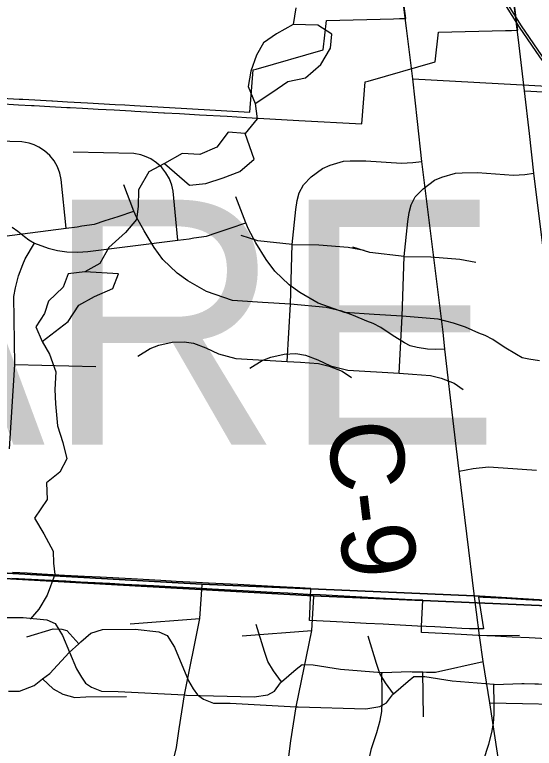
# Model space of a CAD drawing. Extents: x -38.2 to 41.9, y -4 to 24.9.
# Drawn here: x 6.989 to 7.391, y 16.193 to 16.76 of the extents above; entities that cross this region are included whole.
import ezdxf

# ---------------------------------------------------------------- set-up
doc = ezdxf.new("R2010")
doc.units = 0
for name, color, linetype in [('Default', 7, 'Continuous'), ('GM_X_City_Street', 7, 'Continuous'), ('GM_X_County_Road', 7, 'Continuous'), ('GM_X_County_Road_Text', 7, 'Continuous'), ('GM_X_County_Text', 7, 'Continuous'), ('GM_X_Interchange_Ramps', 7, 'Continuous'), ('GM_X_Interstate_Location', 7, 'Continuous'), ('GM_X_Minor_Lake', 7, 'Continuous'), ('GM_X_Minor_River', 7, 'Continuous'), ('GM_X_Rail_Line', 7, 'Continuous'), ('GM_X_State_Location', 7, 'Continuous'), ('GM_X_Township_Road', 7, 'Continuous'), ('GM_X_Township_Road_Text', 7, 'Continuous'), ('SH_Cut_Line', 7, 'Continuous')]:
    doc.layers.add(name, color=color, linetype=linetype)

msp = doc.modelspace()

# ---------------------------------------------------------------- linework, layer by layer
at = {"layer": 'Default'}
msp.add_lwpolyline([(6.97933, 16.69553), (6.99259, 16.6948), (6.99546, 16.69464), (7.00463, 16.69413), (7.01782, 16.69341), (7.01822, 16.69338), (7.02987, 16.69274), (7.04532, 16.69189), (7.06678, 16.69069), (7.07428, 16.69029), (7.08172, 16.68972), (7.12215, 16.68746), (7.1708, 16.68474), (7.17333, 16.7173), (7.17562, 16.71789), (7.22739, 16.73286), (7.22997, 16.75556), (7.28174, 16.75689), (7.28648, 16.75702), (7.29124, 16.75714), (7.29009, 16.76659)], dxfattribs=at)
at = {"layer": 'GM_X_City_Street'}
for p, q in [((7.07824, 16.28899), (7.13209, 16.2931)), ((7.3481, 16.2799), (7.37917, 16.28011)), ((7.305, 16.21713), (7.30448, 16.2518))]:
    msp.add_line(p, q, dxfattribs=at)
for points in [[(7.12015, 16.234), (7.13209, 16.2931), (7.13379, 16.31921)], [(6.97037, 16.29379), (6.99561, 16.29401), (7.01399, 16.29199), (7.0204, 16.28914), (7.02609, 16.28009), (7.0368, 16.25416), (7.04056, 16.24787), (7.04387, 16.24319), (7.04841, 16.24), (7.05622, 16.23685), (7.06902, 16.23672), (7.12015, 16.234), (7.12169, 16.23392), (7.174, 16.23244), (7.18467, 16.23414), (7.18975, 16.23697), (7.1944, 16.24331), (7.19527, 16.24405), (7.20667, 16.25393), (7.2111, 16.25754), (7.21961, 16.25739), (7.24069, 16.254), (7.27269, 16.25141), (7.27345, 16.25135), (7.29457, 16.25202), (7.29622, 16.25199)], [(7.19527, 16.24405), (7.1891, 16.25264), (7.18478, 16.25978), (7.18217, 16.26747), (7.17559, 16.28852)], [(7.35608, 16.22779), (7.43162, 16.22623), (7.44535, 16.22543), (7.45443, 16.22725), (7.45763, 16.22908), (7.45835, 16.23529), (7.45993, 16.25827), (7.46109, 16.26891), (7.46207, 16.27093), (7.46367, 16.27424), (7.46885, 16.27754), (7.47914, 16.27811), (7.51244, 16.27519), (7.57557, 16.26965)], [(7.29622, 16.25199), (7.30448, 16.2518), (7.30739, 16.25174), (7.31428, 16.25158), (7.35116, 16.25995)], [(7.25392, 16.10467), (7.25412, 16.11235), (7.25423, 16.12972), (7.25356, 16.14249), (7.25448, 16.15227), (7.25737, 16.16199), (7.25944, 16.16954), (7.2606, 16.17378), (7.26487, 16.19261), (7.26886, 16.20503), (7.27137, 16.21419), (7.27268, 16.22132), (7.27297, 16.2283), (7.27309, 16.23584), (7.27269, 16.25141)], [(7.14664, 16.08913), (7.13702, 16.10454), (7.12892, 16.11935), (7.12538, 16.12583), (7.12198, 16.13206), (7.11612, 16.14358), (7.1126, 16.15493), (7.11026, 16.16511), (7.11045, 16.1786), (7.11404, 16.1934), (7.11603, 16.20778), (7.12015, 16.234)]]:
    msp.add_lwpolyline(points, dxfattribs=at)
at = {"layer": 'GM_X_County_Road'}
for p, q in [((7.34588, 16.29804), (7.34439, 16.31014)), ((7.3481, 16.2799), (7.34588, 16.29804)), ((7.35116, 16.25995), (7.3481, 16.2799))]:
    msp.add_line(p, q, dxfattribs=at)
for points in [[(7.29179, 16.74969), (7.29106, 16.75558), (7.28432, 16.80986), (7.28002, 16.84599), (7.27861, 16.85767)], [(6.97655, 16.69126), (6.99194, 16.69042), (7.00192, 16.68986), (7.00404, 16.68975), (7.01609, 16.68908), (7.02929, 16.68835), (7.03187, 16.68821), (7.04137, 16.68769), (7.04969, 16.68723), (7.05343, 16.68702), (7.06581, 16.68634), (7.07907, 16.68561), (7.08194, 16.68545), (7.09111, 16.68494), (7.10429, 16.68422), (7.1047, 16.68419), (7.11635, 16.68355), (7.1318, 16.6827), (7.15326, 16.6815), (7.16076, 16.6811), (7.1682, 16.68053), (7.20863, 16.67827), (7.25728, 16.67556), (7.25981, 16.70812), (7.2621, 16.7087), (7.31387, 16.72367), (7.31645, 16.74637), (7.36822, 16.7477), (7.37295, 16.74783), (7.37771, 16.74795), (7.37657, 16.7574), (7.37126, 16.80128)], [(7.34439, 16.31014), (7.33243, 16.40712), (7.32836, 16.44166), (7.32147, 16.50135), (7.32023, 16.51445), (7.30374, 16.64655), (7.30036, 16.67738), (7.29662, 16.7104), (7.29179, 16.74969)], [(7.3998, 16.30674), (7.38406, 16.30764), (7.36846, 16.3085), (7.35116, 16.30945), (7.34749, 16.30958), (7.3514, 16.28521), (7.34226, 16.28506), (7.34051, 16.28515), (7.33467, 16.28546), (7.3266, 16.28588), (7.31381, 16.28654), (7.30023, 16.28724), (7.28687, 16.28793), (7.2739, 16.2886), (7.26073, 16.28928), (7.24747, 16.28997), (7.23284, 16.29072), (7.21679, 16.29155), (7.21702, 16.29639), (7.21798, 16.3164), (7.20951, 16.31684), (7.18909, 16.31789), (7.16159, 16.3193), (7.13871, 16.32049), (7.12947, 16.32096), (7.11371, 16.32181), (7.10197, 16.32244), (7.07924, 16.32368), (7.05518, 16.32498), (7.04287, 16.32565), (7.02751, 16.32648), (7.00991, 16.32744), (6.99865, 16.32805), (6.98738, 16.32866)], [(7.40028, 16.27735), (7.3867, 16.27805), (7.37335, 16.27874), (7.36038, 16.27941), (7.34721, 16.28009), (7.33395, 16.28078), (7.31932, 16.28154), (7.30327, 16.28237), (7.3035, 16.2872), (7.30445, 16.30721), (7.29599, 16.30765), (7.27557, 16.3087), (7.24806, 16.31012), (7.22519, 16.3113), (7.21595, 16.31177), (7.20019, 16.31262), (7.18844, 16.31326), (7.16572, 16.31449), (7.14166, 16.31579), (7.12935, 16.31646), (7.11398, 16.31729), (7.09639, 16.31825), (7.08513, 16.31886), (7.07386, 16.31947), (7.0625, 16.32009), (7.03991, 16.32131), (7.02865, 16.32192), (7.01729, 16.32251), (6.98674, 16.3241)], [(7.59038, 14.84021), (7.55649, 15.02802), (7.52785, 15.18674), (7.51454, 15.26526), (7.50646, 15.31291), (7.49605, 15.3743), (7.49088, 15.40438), (7.46181, 15.57379), (7.44936, 15.64634), (7.42979, 15.76035), (7.42836, 15.76867), (7.42112, 15.81089), (7.4096, 15.87799), (7.39348, 15.98334), (7.37339, 16.1146), (7.35608, 16.22779), (7.35116, 16.25995)]]:
    msp.add_lwpolyline(points, dxfattribs=at)
at = {"layer": 'GM_X_Interchange_Ramps'}
for points in [[(5.68741, 16.39544), (5.98531, 16.37641), (6.41299, 16.36022), (6.42632, 16.3595), (7.13357, 16.31975), (7.34417, 16.31068), (7.5793, 16.29614), (7.69014, 16.28944), (7.96963, 16.27524), (8.9, 16.22718), (8.9, 17.70631), (8.9, 17.90934), (8.9, 20.9), (5.12429, 20.9)], [(5.77389, 16.38625), (6.07178, 16.36722), (6.49947, 16.35103), (6.5128, 16.35031), (7.22005, 16.31056), (7.43065, 16.30149), (7.66578, 16.28695), (7.77662, 16.28025), (8.0561, 16.26605), (8.9, 16.22246), (8.9, 20.9), (5.21137, 20.9)], [(6.31263, 14.1), (8.89843, 14.1), (8.9, 14.11944), (8.9, 16.22718), (7.96963, 16.27524), (7.69014, 16.28944), (7.5793, 16.29614), (7.34417, 16.31068), (7.13357, 16.31975), (6.42632, 16.3595)], [(6.39951, 14.1), (8.9, 14.1), (8.9, 16.22246), (8.0561, 16.26605), (7.77662, 16.28025), (7.66578, 16.28695), (7.43065, 16.30149), (7.22005, 16.31056), (6.5128, 16.35031)]]:
    msp.add_lwpolyline(points, dxfattribs=at)
at = {"layer": 'GM_X_Interstate_Location'}
msp.add_line((7.16471, 16.2798), (7.21856, 16.28391), dxfattribs=at)
for points in [[(7.20663, 16.22481), (7.21856, 16.28391), (7.22027, 16.31002)], [(6.98416, 16.23692), (6.99275, 16.23696), (7.00402, 16.24138), (7.01062, 16.2464), (7.01627, 16.25069), (7.03113, 16.26684), (7.03856, 16.27359), (7.0402, 16.27508), (7.04785, 16.28183), (7.05685, 16.2846), (7.08208, 16.28482), (7.10047, 16.2828), (7.10688, 16.27995), (7.11256, 16.2709), (7.12328, 16.24497), (7.12704, 16.23868), (7.13035, 16.234), (7.13489, 16.23081), (7.1427, 16.22766), (7.1555, 16.22753), (7.20663, 16.22481), (7.20817, 16.22473), (7.26047, 16.22325), (7.27115, 16.22495), (7.27623, 16.22778), (7.28088, 16.23412), (7.28174, 16.23486), (7.29315, 16.24474), (7.29758, 16.24835), (7.30608, 16.2482), (7.32717, 16.24481), (7.35917, 16.24223), (7.35992, 16.24216), (7.38105, 16.24283), (7.3827, 16.2428)], [(6.99839, 16.27892), (7.01882, 16.28507), (7.02555, 16.28476), (7.02927, 16.28385), (7.03856, 16.27359)], [(7.28174, 16.23486), (7.27557, 16.24345), (7.27126, 16.2506), (7.26865, 16.25828), (7.26207, 16.27933)], [(7.3827, 16.2428), (7.39096, 16.24261), (7.39386, 16.24255), (7.40076, 16.24239), (7.43763, 16.25076)], [(7.01062, 16.2464), (7.01884, 16.23876), (7.02636, 16.23458), (7.03549, 16.23207), (7.04409, 16.23248), (7.07539, 16.23269)], [(7.3404, 16.09548), (7.3406, 16.10316), (7.34071, 16.12053), (7.34003, 16.1333), (7.34096, 16.14309), (7.34385, 16.1528), (7.34592, 16.16035), (7.34708, 16.16459), (7.35135, 16.18342), (7.35534, 16.19584), (7.35784, 16.20501), (7.35916, 16.21213), (7.35945, 16.21911), (7.35956, 16.22665), (7.35917, 16.24223)], [(7.23312, 16.07994), (7.2235, 16.09535), (7.2154, 16.11017), (7.21186, 16.11664), (7.20845, 16.12287), (7.2026, 16.13439), (7.19908, 16.14575), (7.19674, 16.15592), (7.19693, 16.16941), (7.20052, 16.18421), (7.20251, 16.19859), (7.20663, 16.22481)]]:
    msp.add_lwpolyline(points, dxfattribs=at)
at = {"layer": 'GM_X_Minor_Lake'}
for points in [[(7.20431, 16.7523), (7.19144, 16.7451), (7.18123, 16.73827), (7.17593, 16.72879), (7.1714, 16.71627), (7.16951, 16.70451), (7.17482, 16.69123)], [(7.17482, 16.69123), (7.18768, 16.69994), (7.20017, 16.70829), (7.21379, 16.71131), (7.22552, 16.72155), (7.23308, 16.73407), (7.23421, 16.74507), (7.22323, 16.75191), (7.20431, 16.7523)], [(7.16726, 16.66808), (7.15401, 16.66923), (7.14532, 16.65747), (7.13207, 16.65179), (7.11845, 16.65255), (7.10483, 16.64497)], [(7.10483, 16.64497), (7.12414, 16.62827), (7.13663, 16.6294), (7.15025, 16.63394), (7.16311, 16.63887), (7.17408, 16.64835), (7.16726, 16.66808)], [(7.04318, 16.56115), (7.03032, 16.55964), (7.02654, 16.5494), (7.01519, 16.5384), (7.01217, 16.52891), (7.00536, 16.51867), (7.01029, 16.50729)], [(7.01029, 16.50729), (7.03033, 16.52283), (7.03865, 16.53535), (7.05076, 16.54217), (7.06476, 16.54824), (7.0693, 16.55962), (7.04318, 16.56115)]]:
    msp.add_lwpolyline(points, dxfattribs=at)
at = {"layer": 'GM_X_Minor_River'}
for points in [[(7.20619, 16.7652), (7.20431, 16.7523), (7.19144, 16.7451), (7.18123, 16.73827), (7.17593, 16.72879), (7.1714, 16.71627), (7.16951, 16.70451), (7.17482, 16.69123), (7.17634, 16.67946), (7.16726, 16.66808), (7.15401, 16.66923), (7.14532, 16.65747), (7.13207, 16.65179), (7.11845, 16.65255), (7.10483, 16.64497), (7.09272, 16.63853), (7.08478, 16.62449), (7.08441, 16.61159), (7.08328, 16.60173), (7.07458, 16.59149), (7.06172, 16.58011), (7.05491, 16.56759), (7.04318, 16.56115), (7.03032, 16.55964), (7.02654, 16.5494), (7.01519, 16.5384), (7.01217, 16.52891), (7.00536, 16.51867), (7.01029, 16.50729), (7.01597, 16.49742), (7.02089, 16.48376), (7.02014, 16.4701), (7.02053, 16.45909), (7.02205, 16.44202), (7.02622, 16.42912), (7.02925, 16.41659), (7.02396, 16.40635), (7.01375, 16.39801), (7.01413, 16.38511), (7.0043, 16.37069), (7.01149, 16.35855), (7.01869, 16.34526), (7.01907, 16.33578), (7.02014, 16.32704)], [(7.02014, 16.32704), (7.0141, 16.3112), (7.0076, 16.30023), (7.00113, 16.29269)]]:
    msp.add_lwpolyline(points, dxfattribs=at)
at = {"layer": 'GM_X_Rail_Line'}
for points in [[(7.77212, 16.2848), (7.74509, 16.32078), (7.6867, 16.3885), (7.53404, 16.56222), (7.48928, 16.61305), (7.45104, 16.65707), (7.42836, 16.68553), (7.41265, 16.70628), (7.3965, 16.72851), (7.38079, 16.75148), (7.35366, 16.79461), (7.31943, 16.85583), (7.2966, 16.90385), (7.27896, 16.94535), (7.268, 16.97454), (7.24458, 17.03946), (7.20486, 17.15166), (7.17625, 17.23332), (6.99396, 17.75127), (6.93481, 17.91807), (6.82557, 18.22801), (6.69338, 18.60251)], [(7.7706, 16.28366), (7.74361, 16.31959), (7.68526, 16.38726), (7.53261, 16.56097), (7.48784, 16.61181), (7.44957, 16.65586), (7.42686, 16.68437), (7.41112, 16.70515), (7.39494, 16.72742), (7.37919, 16.75045), (7.35203, 16.79365), (7.31773, 16.85496), (7.29487, 16.90307), (7.2772, 16.94465), (7.26621, 16.97389), (7.24279, 17.03883), (7.20306, 17.15103), (7.17446, 17.2327), (6.99217, 17.75064), (6.93302, 17.91744), (6.82378, 18.22738), (6.69158, 18.60188)]]:
    msp.add_lwpolyline(points, dxfattribs=at)
at = {"layer": 'GM_X_State_Location'}
msp.add_line((6.98916, 16.48947), (7.05171, 16.488), dxfattribs=at)
for points in [[(7.3831, 16.70121), (7.70828, 16.6835), (7.97054, 16.66922), (7.97665, 16.66895), (7.98293, 16.66871), (8.03382, 16.66596), (8.06148, 16.66436), (8.07237, 16.66499), (8.0785, 16.66638), (8.08778, 16.6701), (8.09744, 16.67689), (8.10869, 16.68821), (8.11563, 16.69857), (8.13633, 16.73551), (8.1589, 16.77721)], [(7.11519, 16.58575), (7.11146, 16.62347), (7.11046, 16.62818), (7.10861, 16.6331), (7.10593, 16.63781), (7.10265, 16.64192), (7.09864, 16.64558), (7.09423, 16.64847), (7.09057, 16.65022), (7.08658, 16.65156), (7.08106, 16.65256), (7.03414, 16.65368)], [(7.28619, 16.48269), (7.28856, 16.5269), (7.29003, 16.57315), (7.29288, 16.60011), (7.29383, 16.60709), (7.29541, 16.61311), (7.29858, 16.61914), (7.30457, 16.62539), (7.31339, 16.63195), (7.3192, 16.6345), (7.32964, 16.63744), (7.33474, 16.63785), (7.34678, 16.6379), (7.37441, 16.63602), (7.38318, 16.63644), (7.39022, 16.63736)], [(7.39449, 16.49231), (7.38644, 16.49356), (7.38108, 16.49467), (7.37682, 16.49719), (7.36719, 16.50303), (7.35852, 16.50886), (7.35252, 16.51202), (7.34772, 16.51371), (7.33731, 16.5183), (7.32818, 16.52148), (7.31617, 16.52449), (7.28856, 16.5269), (7.26694, 16.52821), (7.24396, 16.52969), (7.22367, 16.53688), (7.20928, 16.54507), (7.20107, 16.55102), (7.19009, 16.56159), (7.18335, 16.57071), (7.17548, 16.58357), (7.16972, 16.59421), (7.16771, 16.59894), (7.15996, 16.61916)], [(6.98716, 16.59582), (6.99146, 16.59255), (6.99669, 16.58842), (6.99988, 16.58588), (7.00425, 16.58328), (7.01503, 16.57949), (7.02215, 16.57774), (7.02933, 16.5767), (7.03772, 16.57635), (7.0455, 16.57685), (7.11519, 16.58575), (7.12374, 16.58678), (7.12747, 16.58759), (7.13716, 16.58888), (7.14555, 16.59168), (7.15547, 16.59483), (7.16771, 16.59894)], [(6.98508, 16.42419), (6.98916, 16.48947), (6.98849, 16.5421), (6.98961, 16.54877), (6.992, 16.55802), (6.99525, 16.56687), (6.99718, 16.5711), (7.00425, 16.58328)], [(7.29003, 16.57315), (7.26339, 16.57601), (7.2504, 16.58013)], [(7.29003, 16.57315), (7.31063, 16.57283), (7.33314, 16.57093), (7.34551, 16.56871)], [(7.17067, 16.48672), (7.18032, 16.49269), (7.18693, 16.49522), (7.19724, 16.49755), (7.20638, 16.49794), (7.21378, 16.49678), (7.2233, 16.49315), (7.23302, 16.48856), (7.2464, 16.48508), (7.28619, 16.48269), (7.29645, 16.48214), (7.31039, 16.48104), (7.31863, 16.47902), (7.32854, 16.47517), (7.33568, 16.47022)]]:
    msp.add_lwpolyline(points, dxfattribs=at)
at = {"layer": 'GM_X_Township_Road'}
for points in [[(7.29662, 16.7104), (7.62181, 16.69269), (7.88406, 16.67841), (7.89018, 16.67814), (7.89645, 16.6779), (7.94735, 16.67515), (7.975, 16.67355), (7.9859, 16.67418), (7.99202, 16.67557), (8.0013, 16.67929), (8.01096, 16.68608), (8.02221, 16.6974), (8.02915, 16.70776), (8.04985, 16.7447), (8.07242, 16.7864)], [(7.02871, 16.59494), (7.02499, 16.63266), (7.02399, 16.63737), (7.02213, 16.64229), (7.01946, 16.647), (7.01617, 16.65111), (7.01216, 16.65476), (7.00776, 16.65766), (7.00409, 16.65941), (7.00011, 16.66075), (6.99458, 16.66175), (6.94766, 16.66287)], [(7.19971, 16.49188), (7.20208, 16.53609), (7.20355, 16.58234), (7.2064, 16.6093), (7.20735, 16.61628), (7.20894, 16.6223), (7.21211, 16.62833), (7.2181, 16.63458), (7.22691, 16.64114), (7.23272, 16.64369), (7.24317, 16.64663), (7.24826, 16.64703), (7.2603, 16.64708), (7.28793, 16.64521), (7.2967, 16.64563), (7.30374, 16.64655)], [(7.32147, 16.50135), (7.31433, 16.50103), (7.30801, 16.5015), (7.29997, 16.50275), (7.2946, 16.50386), (7.29034, 16.50638), (7.28072, 16.51222), (7.27204, 16.51805), (7.26604, 16.52121), (7.26124, 16.5229), (7.25084, 16.52749), (7.24171, 16.53067), (7.22969, 16.53368), (7.20208, 16.53609), (7.18046, 16.5374), (7.15748, 16.53888), (7.13719, 16.54607), (7.1228, 16.55426), (7.11459, 16.56021), (7.10361, 16.57078), (7.09687, 16.5799), (7.089, 16.59276), (7.08324, 16.6034), (7.08123, 16.60813), (7.07348, 16.62835)], [(6.95902, 16.58604), (7.02871, 16.59494), (7.03726, 16.59596), (7.04099, 16.59678), (7.05068, 16.59806), (7.05907, 16.60087), (7.06899, 16.60402), (7.08123, 16.60813)], [(7.20355, 16.58234), (7.17692, 16.5852), (7.16392, 16.58932)], [(7.20355, 16.58234), (7.22415, 16.58202), (7.24667, 16.58012), (7.25903, 16.5779)], [(7.0842, 16.49591), (7.09384, 16.50188), (7.10046, 16.50441), (7.11077, 16.50674), (7.11991, 16.50713), (7.1273, 16.50596), (7.13682, 16.50234), (7.14654, 16.49775), (7.15992, 16.49426), (7.19971, 16.49188), (7.20997, 16.49133), (7.22391, 16.49023), (7.23216, 16.48821), (7.24206, 16.48436), (7.24921, 16.47941)], [(7.33243, 16.40712), (7.34334, 16.4091), (7.35524, 16.41045), (7.36639, 16.40957), (7.3922, 16.40783)]]:
    msp.add_lwpolyline(points, dxfattribs=at)
at = {"layer": 'GM_X_Township_Road_Text'}
for points in [[(7.37827, 16.7405), (7.37754, 16.74639), (7.3708, 16.80068), (7.3665, 16.8368), (7.36509, 16.84848)], [(7.43087, 16.30095), (7.4189, 16.39793), (7.41483, 16.43247), (7.40795, 16.49216), (7.40671, 16.50526), (7.39022, 16.63736), (7.38684, 16.66819), (7.3831, 16.70121), (7.37827, 16.7405)]]:
    msp.add_lwpolyline(points, dxfattribs=at)
at = {"layer": 'SH_Cut_Line'}
for points in [[(5.68741, 16.39544), (5.98531, 16.37641), (6.41299, 16.36022), (6.42632, 16.3595), (7.13357, 16.31975), (7.34417, 16.31068), (7.5793, 16.29614), (7.69014, 16.28944), (7.96963, 16.27524), (8.9, 16.22718), (8.9, 17.70631), (8.9, 17.90934), (8.9, 20.9), (2.11034, 20.9)], [(2.1, 14.1), (8.9, 14.1), (8.9, 16.22718), (7.96963, 16.27524), (7.69014, 16.28944), (7.5793, 16.29614), (7.34417, 16.31068), (7.13357, 16.31975), (6.42632, 16.3595), (6.41299, 16.36022), (5.98531, 16.37641), (5.68741, 16.39544)]]:
    msp.add_lwpolyline(points, dxfattribs=at)

# ---------------------------------------------------------------- texts
at = {"layer": 'GM_X_County_Road_Text'}
msp.add_text('C-9', height=0.056818, rotation=276.8549, dxfattribs=at).set_placement((7.23002, 16.443))
at = {"layer": 'GM_X_County_Text'}
msp.add_text('DELAWARE COUNTY', height=0.1893939, dxfattribs=at).set_placement((5.94303, 16.42754))

doc.saveas('drawing.dxf')
